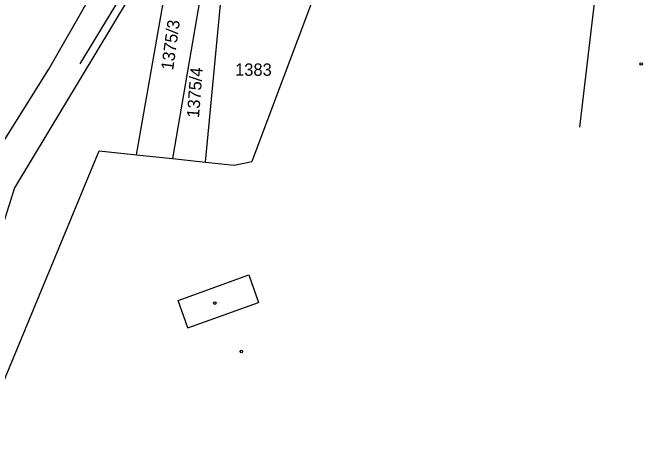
# Model space of a CAD drawing. Extents: x -469926 to -462499, y -1098642 to -1092733.
# Drawn here: x -464524.9 to -464438.2, y -1095061.7 to -1095002 of the extents above; entities that cross this region are included whole.
import ezdxf

# ---------------------------------------------------------------- set-up
doc = ezdxf.new("R2010")
doc.units = 0
for name, color, linetype in [('Vrstva 1', 7, 'Continuous'), ('Vrstva 25', 7, 'Continuous'), ('Vrstva 29', 7, 'Continuous'), ('Vrstva 4', 7, 'Continuous'), ('Vrstva 50', 7, 'Continuous'), ('Vrstva 6', 7, 'Continuous')]:
    doc.layers.add(name, color=color, linetype=linetype)

msp = doc.modelspace()

# ---------------------------------------------------------------- linework, layer by layer
at = {"layer": 'Vrstva 1'}
for p, q in [((-464519.95, -1095009.76), (-464508.39, -1094989.5)), ((-464504.16, -1094992.04), (-464524.7, -1095026.09)), ((-464497.95, -1094993.26), (-464502.93, -1095022.07)), ((-464507.88, -1095021.55), (-464503.01, -1094993.77)), ((-464498.37, -1095022.56), (-464495.85, -1094996.29)), ((-464483.21, -1094999.08), (-464491.98, -1095022.49)), ((-464446.79, -1095017.75), (-464444.6, -1094999.17)), ((-464527.26, -1095021.41), (-464519.95, -1095009.76)), ((-464527.33, -1095055.54), (-464513.02, -1095021)), ((-464513.02, -1095021), (-464507.88, -1095021.55)), ((-464507.88, -1095021.55), (-464502.93, -1095022.07)), ((-464502.93, -1095022.07), (-464498.37, -1095022.56)), ((-464498.37, -1095022.56), (-464494.39, -1095022.99)), ((-464494.39, -1095022.99), (-464491.98, -1095022.49)), ((-464524.7, -1095026.09), (-464535.91, -1095061.74)), ((-464502.15, -1095041.65), (-464492.41, -1095038.1)), ((-464492.41, -1095038.1), (-464491.07, -1095041.91)), ((-464500.79, -1095045.42), (-464502.15, -1095041.65))]:
    msp.add_line(p, q, dxfattribs=at)
at = {"layer": 'Vrstva 25'}
msp.add_circle((-464493.43, -1095048.66), 0.175, dxfattribs=at)
at = {"layer": 'Vrstva 29'}
for centre in [(-464438.34, -1095009.04), (-464497.08, -1095041.99)]:
    msp.add_circle(centre, 0.175, dxfattribs=at)
at = {"layer": 'Vrstva 4'}
msp.add_line((-464500.79, -1095045.42), (-464491.07, -1095041.91), dxfattribs=at)
at = {"layer": 'Vrstva 6'}
msp.add_line((-464493.267, -1094972.294), (-464515.699, -1095009.026), dxfattribs=at)

# ---------------------------------------------------------------- texts
at = {"layer": 'Vrstva 50'}
for s, rotation, p in [('1375/3', 82.161, (-464502.826, -1095009.979)), ('1375/4', 85.599, (-464499.264, -1095016.513))]:
    msp.add_text(s, height=1.7, rotation=rotation, dxfattribs=at).set_placement(p)
msp.add_text('1383', height=1.7, dxfattribs=at).set_placement((-464494.289, -1095010.67))

doc.saveas('drawing.dxf')
